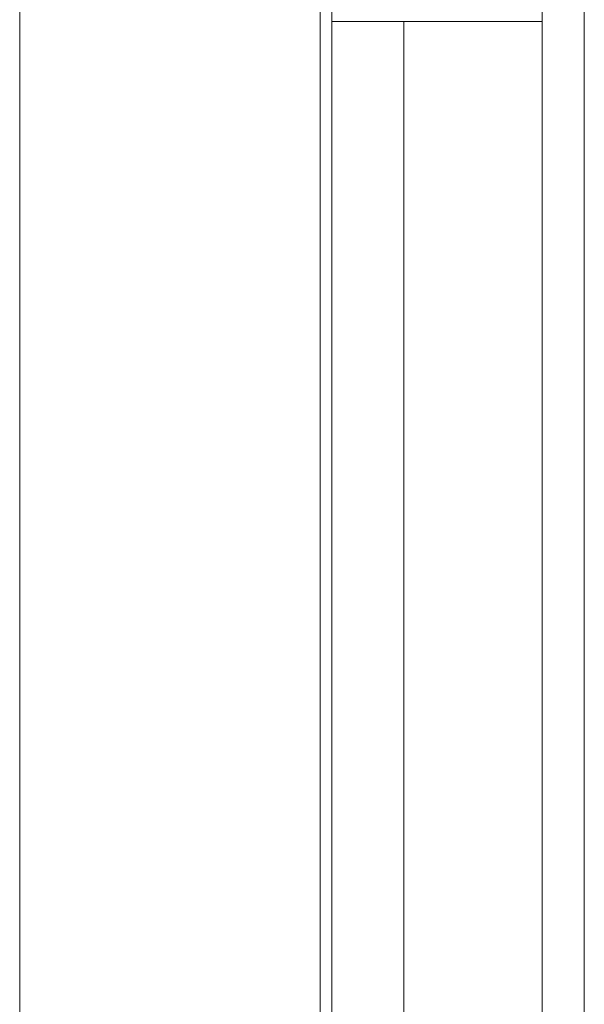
# Model space of a CAD drawing. Header units: millimetres. Extents: x 2 to 902, y -447 to 199.
# Tile 673 of 1056: x 27.63 to 29.51, y 163.89 to 167.16. Entities that reach past the tile are written whole.
import ezdxf

# ---------------------------------------------------------------- set-up
doc = ezdxf.new("R2010")
doc.units = ezdxf.units.MM
doc.header["$MEASUREMENT"] = 0
for name, color, linetype, lineweight in [('IFC-Laje-Contorno', 134, 'Continuous', 5), ('IFC-Parede padrão-Contorno', 44, 'Continuous', 5), ('IFC-Parede-Contorno', 42, 'Continuous', 5), ('IFC-Pilar-Contorno', 83, 'Continuous', 5), ('IFC-Viga-Contorno', 66, 'Continuous', 5)]:
    doc.layers.add(name, color=color, linetype=linetype, lineweight=lineweight)

msp = doc.modelspace()

# ---------------------------------------------------------------- linework, layer by layer
at = {"layer": 'IFC-Laje-Contorno', "color": 7, "lineweight": 5}
for p, q in [((27.6287, 154.2729), (27.6287, 174.8714)), ((29.5071, 162.1884), (29.5071, 171.8314)), ((28.6287, 162.3064), (28.6287, 171.6844)), ((29.3671, 162.3064), (29.3671, 171.6844)), ((27.6287, 163.943), (27.6287, 167.8767)), ((29.3671, 163.943), (29.3671, 166.4708))]:
    msp.add_line(p, q, dxfattribs=at)
at = {"layer": 'IFC-Parede padrão-Contorno', "color": 7, "lineweight": 5}
for p, q in [((29.3671, 166.4708), (29.3671, 171.8244)), ((29.5071, 162.1664), (29.5071, 167.52)), ((29.3671, 162.1664), (29.3671, 166.4708))]:
    msp.add_line(p, q, dxfattribs=at)
at = {"layer": 'IFC-Parede-Contorno', "color": 7, "lineweight": 5}
for p, q in [((27.6287, 162.1664), (27.6287, 167.5968)), ((28.6287, 162.1664), (28.6287, 167.5968))]:
    msp.add_line(p, q, dxfattribs=at)
at = {"layer": 'IFC-Pilar-Contorno', "color": 7, "lineweight": 5}
for p, q in [((28.6671, 167.1543), (28.6671, 167.4081)), ((29.3671, 167.1543), (29.3671, 167.4114)), ((28.6671, 167.1543), (28.6671, 167.2017)), ((28.6671, 167.1543), (29.1169, 167.1543)), ((28.6671, 167.1543), (28.7511, 167.1543)), ((28.7511, 167.1543), (28.923, 167.1543)), ((28.923, 167.1543), (29.3671, 167.1543)), ((29.1169, 167.1543), (29.2843, 167.1543)), ((29.2843, 167.1543), (29.3671, 167.1543))]:
    msp.add_line(p, q, dxfattribs=at)
at = {"layer": 'IFC-Viga-Contorno', "color": 7, "lineweight": 5}
for p, q in [((28.6671, 163.2959), (28.6671, 167.1543)), ((28.6671, 163.2959), (28.6671, 167.1543)), ((28.9071, 163.2959), (28.9071, 167.1543)), ((28.9071, 163.2959), (28.9071, 167.1543))]:
    msp.add_line(p, q, dxfattribs=at)

doc.saveas('drawing.dxf')
